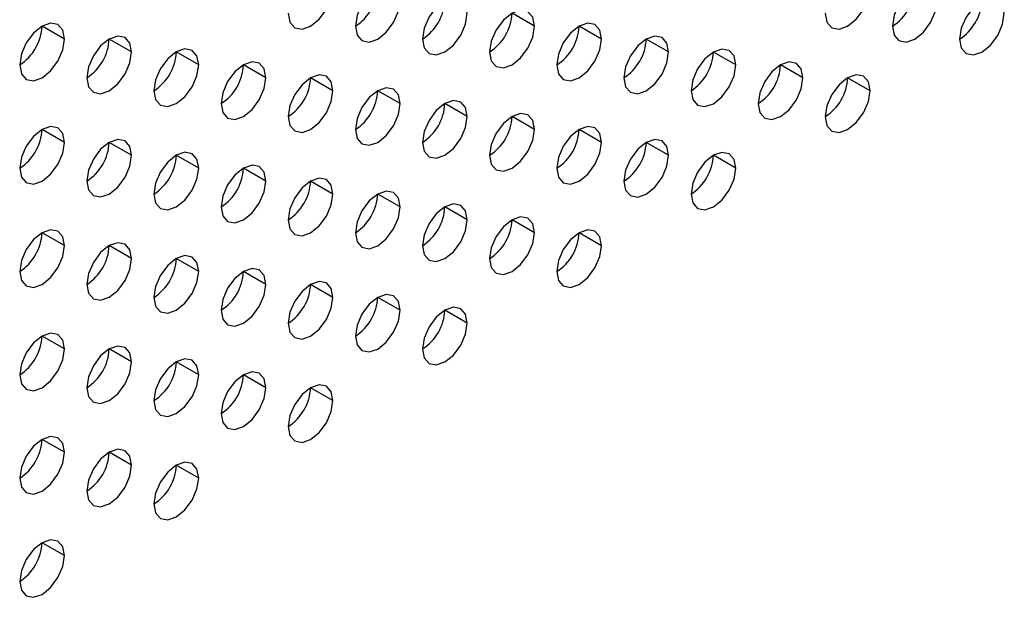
# Model space of a CAD drawing. Header units: millimetres. Extents: x 0 to 1118, y 0 to 864.
# Tile 340 of 438: x 982.29 to 985.4, y 680.23 to 682.05. Entities that reach past the tile are written whole.
import ezdxf

# ---------------------------------------------------------------- set-up
doc = ezdxf.new("R2010")
doc.units = ezdxf.units.MM

msp = doc.modelspace()

# ---------------------------------------------------------------- linework, layer by layer
at = {"color": 7, "linetype": 'Continuous', "lineweight": 25}
for p, q in [((983.9168, 682.0333), (983.8461, 682.0741)), ((982.4319, 681.9926), (982.3611, 682.0334)), ((984.1289, 681.9924), (984.0582, 682.0332)), ((982.644, 681.9517), (982.5733, 681.9925)), ((984.341, 681.9516), (984.2703, 681.9924)), ((982.8561, 681.9109), (982.7854, 681.9517)), ((984.5532, 681.9107), (984.4825, 681.9515)), ((983.0683, 681.87), (982.9975, 681.9108)), ((984.7653, 681.8699), (984.6946, 681.9107)), ((983.2804, 681.8292), (983.2097, 681.87)), ((984.9774, 681.829), (984.9067, 681.8698)), ((983.4925, 681.7883), (983.4218, 681.8292)), ((983.7047, 681.7475), (983.6339, 681.7883)), ((983.9168, 681.7066), (983.8461, 681.7475)), ((982.4319, 681.6659), (982.3611, 681.7068)), ((984.1289, 681.6658), (984.0582, 681.7066)), ((982.644, 681.6251), (982.5733, 681.6659)), ((984.341, 681.6249), (984.2703, 681.6658)), ((982.8561, 681.5843), (982.7854, 681.6251)), ((984.5532, 681.5841), (984.4825, 681.6249)), ((983.0683, 681.5434), (982.9975, 681.5842)), ((983.2804, 681.5026), (983.2097, 681.5434)), ((983.4925, 681.4617), (983.4218, 681.5025)), ((983.7047, 681.4209), (983.6339, 681.4617)), ((983.9168, 681.38), (983.8461, 681.4208)), ((982.4319, 681.3393), (982.3611, 681.3802)), ((984.1289, 681.3392), (984.0582, 681.38)), ((982.644, 681.2985), (982.5733, 681.3393)), ((982.8561, 681.2576), (982.7854, 681.2985)), ((983.0683, 681.2168), (982.9975, 681.2576)), ((983.2804, 681.1759), (983.2097, 681.2168)), ((983.4925, 681.1351), (983.4218, 681.1759)), ((983.7047, 681.0943), (983.6339, 681.1351)), ((982.4319, 681.0127), (982.3611, 681.0535)), ((982.644, 680.9719), (982.5733, 681.0127)), ((982.8561, 680.931), (982.7854, 680.9718)), ((983.0683, 680.8902), (982.9975, 680.931)), ((983.2804, 680.8493), (983.2097, 680.8901)), ((982.4319, 680.6861), (982.3611, 680.7269)), ((982.644, 680.6453), (982.5733, 680.6861)), ((982.8561, 680.6044), (982.7854, 680.6452)), ((982.4319, 680.3595), (982.3611, 680.4003))]:
    msp.add_line(p, q, dxfattribs=at)
at = {"color": 7, "linetype": 'Continuous', "lineweight": 25, "flags": 128}
for points in [[(983.139, 682.0742), (983.1443, 682.046), (983.1597, 682.0284), (983.1826, 682.0239), (983.2097, 682.0333), (983.2367, 682.0552), (983.2597, 682.0861), (983.275, 682.1214), (983.2804, 682.1558)], [(983.4925, 682.1149), (983.4871, 682.1431), (983.4718, 682.1607), (983.4489, 682.1652), (983.4218, 682.1558), (983.3947, 682.1339), (983.3718, 682.103), (983.3565, 682.0677), (983.3511, 682.0333)], [(984.836, 682.074), (984.8414, 682.0459), (984.8567, 682.0282), (984.8797, 682.0238), (984.9067, 682.0332), (984.9338, 682.055), (984.9567, 682.0859), (984.9721, 682.1213), (984.9774, 682.1556)], [(985.1896, 682.1148), (985.1842, 682.1429), (985.1689, 682.1606), (985.1459, 682.165), (985.1189, 682.1556), (985.0918, 682.1338), (985.0689, 682.1028), (985.0535, 682.0675), (985.0482, 682.0331)], [(983.3511, 682.0333), (983.3565, 682.0052), (983.3718, 681.9875), (983.3947, 681.9831), (983.4218, 681.9925), (983.4489, 682.0143), (983.4718, 682.0453), (983.4871, 682.0806), (983.4925, 682.1149)], [(983.7047, 682.0741), (983.6993, 682.1022), (983.6839, 682.1199), (983.661, 682.1243), (983.6339, 682.1149), (983.6069, 682.0931), (983.5839, 682.0622), (983.5686, 682.0268), (983.5632, 681.9925)], [(985.4017, 682.0739), (985.3963, 682.1021), (985.381, 682.1197), (985.3581, 682.1242), (985.331, 682.1148), (985.3039, 682.0929), (985.281, 682.062), (985.2657, 682.0267), (985.2603, 681.9923)], [(985.0482, 682.0331), (985.0535, 682.005), (985.0689, 681.9874), (985.0918, 681.9829), (985.1189, 681.9923), (985.1459, 682.0142), (985.1689, 682.0451), (985.1842, 682.0804), (985.1896, 682.1148)], [(983.5632, 681.9925), (983.5686, 681.9643), (983.5839, 681.9467), (983.6069, 681.9422), (983.6339, 681.9516), (983.661, 681.9735), (983.6839, 682.0044), (983.6993, 682.0397), (983.7047, 682.0741)], [(983.9168, 682.0333), (983.9114, 682.0614), (983.8961, 682.079), (983.8731, 682.0835), (983.8461, 682.0741), (983.819, 682.0523), (983.7961, 682.0213), (983.7807, 681.986), (983.7754, 681.9516)], [(985.2603, 681.9923), (985.2657, 681.9642), (985.281, 681.9465), (985.3039, 681.9421), (985.331, 681.9515), (985.3581, 681.9733), (985.381, 682.0042), (985.3963, 682.0396), (985.4017, 682.0739)], [(982.4319, 681.9926), (982.4265, 682.0207), (982.4111, 682.0383), (982.3882, 682.0428), (982.3611, 682.0334), (982.3341, 682.0116), (982.3111, 681.9806), (982.2958, 681.9453), (982.2904, 681.9109)], [(983.7754, 681.9516), (983.7807, 681.9235), (983.7961, 681.9058), (983.819, 681.9014), (983.8461, 681.9108), (983.8731, 681.9326), (983.8961, 681.9636), (983.9114, 681.9989), (983.9168, 682.0333)], [(984.1289, 681.9924), (984.1235, 682.0205), (984.1082, 682.0382), (984.0853, 682.0426), (984.0582, 682.0332), (984.0311, 682.0114), (984.0082, 681.9805), (983.9929, 681.9451), (983.9875, 681.9108)], [(982.2904, 681.9109), (982.2958, 681.8828), (982.3111, 681.8651), (982.3341, 681.8607), (982.3611, 681.8701), (982.3882, 681.8919), (982.4111, 681.9229), (982.4265, 681.9582), (982.4319, 681.9926)], [(982.644, 681.9517), (982.6386, 681.9799), (982.6233, 681.9975), (982.6003, 682.002), (982.5733, 681.9926), (982.5462, 681.9707), (982.5233, 681.9398), (982.508, 681.9044), (982.5026, 681.8701)], [(983.9875, 681.9108), (983.9929, 681.8826), (984.0082, 681.865), (984.0311, 681.8605), (984.0582, 681.8699), (984.0853, 681.8918), (984.1082, 681.9227), (984.1235, 681.9581), (984.1289, 681.9924)], [(984.341, 681.9516), (984.3357, 681.9797), (984.3203, 681.9973), (984.2974, 682.0018), (984.2703, 681.9924), (984.2433, 681.9706), (984.2203, 681.9396), (984.205, 681.9043), (984.1996, 681.8699)], [(982.8561, 681.9109), (982.8507, 681.939), (982.8354, 681.9567), (982.8125, 681.9611), (982.7854, 681.9517), (982.7584, 681.9299), (982.7354, 681.8989), (982.7201, 681.8636), (982.7147, 681.8292)], [(984.5532, 681.9107), (984.5478, 681.9389), (984.5325, 681.9565), (984.5095, 681.961), (984.4825, 681.9515), (984.4554, 681.9297), (984.4325, 681.8988), (984.4171, 681.8634), (984.4118, 681.8291)], [(982.5026, 681.8701), (982.508, 681.8419), (982.5233, 681.8243), (982.5462, 681.8198), (982.5733, 681.8292), (982.6003, 681.8511), (982.6233, 681.882), (982.6386, 681.9174), (982.644, 681.9517)], [(984.1996, 681.8699), (984.205, 681.8418), (984.2203, 681.8241), (984.2433, 681.8197), (984.2703, 681.8291), (984.2974, 681.8509), (984.3203, 681.8819), (984.3357, 681.9172), (984.341, 681.9516)], [(982.7147, 681.8292), (982.7201, 681.8011), (982.7354, 681.7834), (982.7584, 681.779), (982.7854, 681.7884), (982.8125, 681.8102), (982.8354, 681.8412), (982.8507, 681.8765), (982.8561, 681.9109)], [(983.0683, 681.87), (983.0629, 681.8982), (983.0475, 681.9158), (983.0246, 681.9203), (982.9975, 681.9109), (982.9705, 681.889), (982.9475, 681.8581), (982.9322, 681.8227), (982.9268, 681.7884)], [(984.4118, 681.8291), (984.4171, 681.8009), (984.4325, 681.7833), (984.4554, 681.7788), (984.4825, 681.7882), (984.5095, 681.8101), (984.5325, 681.841), (984.5478, 681.8764), (984.5532, 681.9107)], [(984.7653, 681.8699), (984.7599, 681.898), (984.7446, 681.9156), (984.7217, 681.9201), (984.6946, 681.9107), (984.6675, 681.8889), (984.6446, 681.8579), (984.6293, 681.8226), (984.6239, 681.7882)], [(982.9268, 681.7884), (982.9322, 681.7602), (982.9475, 681.7426), (982.9705, 681.7381), (982.9975, 681.7476), (983.0246, 681.7694), (983.0475, 681.8003), (983.0629, 681.8357), (983.0683, 681.87)], [(983.2804, 681.8292), (983.275, 681.8573), (983.2597, 681.875), (983.2367, 681.8794), (983.2097, 681.87), (983.1826, 681.8482), (983.1597, 681.8172), (983.1443, 681.7819), (983.139, 681.7475)], [(984.6239, 681.7882), (984.6293, 681.7601), (984.6446, 681.7424), (984.6675, 681.738), (984.6946, 681.7474), (984.7217, 681.7692), (984.7446, 681.8002), (984.7599, 681.8355), (984.7653, 681.8699)], [(984.9774, 681.829), (984.9721, 681.8572), (984.9567, 681.8748), (984.9338, 681.8793), (984.9067, 681.8699), (984.8797, 681.848), (984.8567, 681.8171), (984.8414, 681.7817), (984.836, 681.7474)], [(983.4925, 681.7883), (983.4871, 681.8165), (983.4718, 681.8341), (983.4489, 681.8386), (983.4218, 681.8292), (983.3947, 681.8073), (983.3718, 681.7764), (983.3565, 681.741), (983.3511, 681.7067)], [(983.139, 681.7475), (983.1443, 681.7194), (983.1597, 681.7018), (983.1826, 681.6973), (983.2097, 681.7067), (983.2367, 681.7285), (983.2597, 681.7595), (983.275, 681.7948), (983.2804, 681.8292)], [(984.836, 681.7474), (984.8414, 681.7192), (984.8567, 681.7016), (984.8797, 681.6971), (984.9067, 681.7065), (984.9338, 681.7284), (984.9567, 681.7593), (984.9721, 681.7947), (984.9774, 681.829)], [(983.3511, 681.7067), (983.3565, 681.6785), (983.3718, 681.6609), (983.3947, 681.6565), (983.4218, 681.6659), (983.4489, 681.6877), (983.4718, 681.7186), (983.4871, 681.754), (983.4925, 681.7883)], [(983.7047, 681.7475), (983.6993, 681.7756), (983.6839, 681.7933), (983.661, 681.7977), (983.6339, 681.7883), (983.6069, 681.7665), (983.5839, 681.7355), (983.5686, 681.7002), (983.5632, 681.6658)], [(983.5632, 681.6658), (983.5686, 681.6377), (983.5839, 681.6201), (983.6069, 681.6156), (983.6339, 681.625), (983.661, 681.6468), (983.6839, 681.6778), (983.6993, 681.7131), (983.7047, 681.7475)], [(983.9168, 681.7066), (983.9114, 681.7348), (983.8961, 681.7524), (983.8731, 681.7569), (983.8461, 681.7475), (983.819, 681.7256), (983.7961, 681.6947), (983.7807, 681.6594), (983.7754, 681.625)], [(982.4319, 681.6659), (982.4265, 681.6941), (982.4111, 681.7117), (982.3882, 681.7162), (982.3611, 681.7068), (982.3341, 681.6849), (982.3111, 681.654), (982.2958, 681.6187), (982.2904, 681.5843)], [(984.1289, 681.6658), (984.1235, 681.6939), (984.1082, 681.7116), (984.0853, 681.716), (984.0582, 681.7066), (984.0311, 681.6848), (984.0082, 681.6538), (983.9929, 681.6185), (983.9875, 681.5841)], [(983.7754, 681.625), (983.7807, 681.5969), (983.7961, 681.5792), (983.819, 681.5748), (983.8461, 681.5842), (983.8731, 681.606), (983.8961, 681.6369), (983.9114, 681.6723), (983.9168, 681.7066)], [(982.2904, 681.5843), (982.2958, 681.5562), (982.3111, 681.5385), (982.3341, 681.5341), (982.3611, 681.5435), (982.3882, 681.5653), (982.4111, 681.5963), (982.4265, 681.6316), (982.4319, 681.6659)], [(982.644, 681.6251), (982.6386, 681.6532), (982.6233, 681.6709), (982.6003, 681.6753), (982.5733, 681.6659), (982.5462, 681.6441), (982.5233, 681.6132), (982.508, 681.5778), (982.5026, 681.5435)], [(983.9875, 681.5841), (983.9929, 681.556), (984.0082, 681.5384), (984.0311, 681.5339), (984.0582, 681.5433), (984.0853, 681.5652), (984.1082, 681.5961), (984.1235, 681.6314), (984.1289, 681.6658)], [(984.341, 681.6249), (984.3357, 681.6531), (984.3203, 681.6707), (984.2974, 681.6752), (984.2703, 681.6658), (984.2433, 681.6439), (984.2203, 681.613), (984.205, 681.5777), (984.1996, 681.5433)], [(982.5026, 681.5435), (982.508, 681.5153), (982.5233, 681.4977), (982.5462, 681.4932), (982.5733, 681.5026), (982.6003, 681.5245), (982.6233, 681.5554), (982.6386, 681.5907), (982.644, 681.6251)], [(982.8561, 681.5843), (982.8507, 681.6124), (982.8354, 681.63), (982.8125, 681.6345), (982.7854, 681.6251), (982.7584, 681.6033), (982.7354, 681.5723), (982.7201, 681.537), (982.7147, 681.5026)], [(984.1996, 681.5433), (984.205, 681.5152), (984.2203, 681.4975), (984.2433, 681.4931), (984.2703, 681.5025), (984.2974, 681.5243), (984.3203, 681.5552), (984.3357, 681.5906), (984.341, 681.6249)], [(984.5532, 681.5841), (984.5478, 681.6122), (984.5325, 681.6299), (984.5095, 681.6343), (984.4825, 681.6249), (984.4554, 681.6031), (984.4325, 681.5721), (984.4171, 681.5368), (984.4118, 681.5025)], [(983.0683, 681.5434), (983.0629, 681.5715), (983.0475, 681.5892), (983.0246, 681.5936), (982.9975, 681.5842), (982.9705, 681.5624), (982.9475, 681.5315), (982.9322, 681.4961), (982.9268, 681.4618)], [(982.7147, 681.5026), (982.7201, 681.4745), (982.7354, 681.4568), (982.7584, 681.4524), (982.7854, 681.4618), (982.8125, 681.4836), (982.8354, 681.5146), (982.8507, 681.5499), (982.8561, 681.5843)], [(984.4118, 681.5025), (984.4171, 681.4743), (984.4325, 681.4567), (984.4554, 681.4522), (984.4825, 681.4616), (984.5095, 681.4835), (984.5325, 681.5144), (984.5478, 681.5497), (984.5532, 681.5841)], [(982.9268, 681.4618), (982.9322, 681.4336), (982.9475, 681.416), (982.9705, 681.4115), (982.9975, 681.4209), (983.0246, 681.4428), (983.0475, 681.4737), (983.0629, 681.5091), (983.0683, 681.5434)], [(983.2804, 681.5026), (983.275, 681.5307), (983.2597, 681.5483), (983.2367, 681.5528), (983.2097, 681.5434), (983.1826, 681.5216), (983.1597, 681.4906), (983.1443, 681.4553), (983.139, 681.4209)], [(983.139, 681.4209), (983.1443, 681.3928), (983.1597, 681.3751), (983.1826, 681.3707), (983.2097, 681.3801), (983.2367, 681.4019), (983.2597, 681.4329), (983.275, 681.4682), (983.2804, 681.5026)], [(983.4925, 681.4617), (983.4871, 681.4899), (983.4718, 681.5075), (983.4489, 681.512), (983.4218, 681.5025), (983.3947, 681.4807), (983.3718, 681.4498), (983.3565, 681.4144), (983.3511, 681.3801)], [(983.3511, 681.3801), (983.3565, 681.3519), (983.3718, 681.3343), (983.3947, 681.3298), (983.4218, 681.3392), (983.4489, 681.3611), (983.4718, 681.392), (983.4871, 681.4274), (983.4925, 681.4617)], [(983.7047, 681.4209), (983.6993, 681.449), (983.6839, 681.4666), (983.661, 681.4711), (983.6339, 681.4617), (983.6069, 681.4399), (983.5839, 681.4089), (983.5686, 681.3736), (983.5632, 681.3392)], [(983.5632, 681.3392), (983.5686, 681.3111), (983.5839, 681.2934), (983.6069, 681.289), (983.6339, 681.2984), (983.661, 681.3202), (983.6839, 681.3512), (983.6993, 681.3865), (983.7047, 681.4209)], [(983.9168, 681.38), (983.9114, 681.4082), (983.8961, 681.4258), (983.8731, 681.4303), (983.8461, 681.4209), (983.819, 681.399), (983.7961, 681.3681), (983.7807, 681.3327), (983.7754, 681.2984)], [(982.4319, 681.3393), (982.4265, 681.3675), (982.4111, 681.3851), (982.3882, 681.3896), (982.3611, 681.3802), (982.3341, 681.3583), (982.3111, 681.3274), (982.2958, 681.292), (982.2904, 681.2577)], [(983.7754, 681.2984), (983.7807, 681.2702), (983.7961, 681.2526), (983.819, 681.2481), (983.8461, 681.2575), (983.8731, 681.2794), (983.8961, 681.3103), (983.9114, 681.3457), (983.9168, 681.38)], [(984.1289, 681.3392), (984.1235, 681.3673), (984.1082, 681.385), (984.0853, 681.3894), (984.0582, 681.38), (984.0311, 681.3582), (984.0082, 681.3272), (983.9929, 681.2919), (983.9875, 681.2575)], [(982.2904, 681.2577), (982.2958, 681.2296), (982.3111, 681.2119), (982.3341, 681.2075), (982.3611, 681.2169), (982.3882, 681.2387), (982.4111, 681.2696), (982.4265, 681.305), (982.4319, 681.3393)], [(982.644, 681.2985), (982.6386, 681.3266), (982.6233, 681.3443), (982.6003, 681.3487), (982.5733, 681.3393), (982.5462, 681.3175), (982.5233, 681.2865), (982.508, 681.2512), (982.5026, 681.2168)], [(983.9875, 681.2575), (983.9929, 681.2294), (984.0082, 681.2118), (984.0311, 681.2073), (984.0582, 681.2167), (984.0853, 681.2385), (984.1082, 681.2695), (984.1235, 681.3048), (984.1289, 681.3392)], [(982.8561, 681.2576), (982.8507, 681.2858), (982.8354, 681.3034), (982.8125, 681.3079), (982.7854, 681.2985), (982.7584, 681.2766), (982.7354, 681.2457), (982.7201, 681.2104), (982.7147, 681.176)], [(982.5026, 681.2168), (982.508, 681.1887), (982.5233, 681.1711), (982.5462, 681.1666), (982.5733, 681.176), (982.6003, 681.1978), (982.6233, 681.2288), (982.6386, 681.2641), (982.644, 681.2985)], [(982.7147, 681.176), (982.7201, 681.1479), (982.7354, 681.1302), (982.7584, 681.1258), (982.7854, 681.1352), (982.8125, 681.157), (982.8354, 681.1879), (982.8507, 681.2233), (982.8561, 681.2576)], [(983.0683, 681.2168), (983.0629, 681.2449), (983.0475, 681.2626), (983.0246, 681.267), (982.9975, 681.2576), (982.9705, 681.2358), (982.9475, 681.2048), (982.9322, 681.1695), (982.9268, 681.1352)], [(982.9268, 681.1352), (982.9322, 681.107), (982.9475, 681.0894), (982.9705, 681.0849), (982.9975, 681.0943), (983.0246, 681.1162), (983.0475, 681.1471), (983.0629, 681.1824), (983.0683, 681.2168)], [(983.2804, 681.1759), (983.275, 681.2041), (983.2597, 681.2217), (983.2367, 681.2262), (983.2097, 681.2168), (983.1826, 681.1949), (983.1597, 681.164), (983.1443, 681.1287), (983.139, 681.0943)], [(983.4925, 681.1351), (983.4871, 681.1632), (983.4718, 681.1809), (983.4489, 681.1853), (983.4218, 681.1759), (983.3947, 681.1541), (983.3718, 681.1232), (983.3565, 681.0878), (983.3511, 681.0535)], [(983.139, 681.0943), (983.1443, 681.0662), (983.1597, 681.0485), (983.1826, 681.0441), (983.2097, 681.0535), (983.2367, 681.0753), (983.2597, 681.1063), (983.275, 681.1416), (983.2804, 681.1759)], [(983.3511, 681.0535), (983.3565, 681.0253), (983.3718, 681.0077), (983.3947, 681.0032), (983.4218, 681.0126), (983.4489, 681.0345), (983.4718, 681.0654), (983.4871, 681.1007), (983.4925, 681.1351)], [(983.7047, 681.0943), (983.6993, 681.1224), (983.6839, 681.14), (983.661, 681.1445), (983.6339, 681.1351), (983.6069, 681.1132), (983.5839, 681.0823), (983.5686, 681.047), (983.5632, 681.0126)], [(983.5632, 681.0126), (983.5686, 680.9845), (983.5839, 680.9668), (983.6069, 680.9624), (983.6339, 680.9718), (983.661, 680.9936), (983.6839, 681.0246), (983.6993, 681.0599), (983.7047, 681.0943)], [(982.4319, 681.0127), (982.4265, 681.0409), (982.4111, 681.0585), (982.3882, 681.063), (982.3611, 681.0536), (982.3341, 681.0317), (982.3111, 681.0008), (982.2958, 680.9654), (982.2904, 680.9311)], [(982.2904, 680.9311), (982.2958, 680.9029), (982.3111, 680.8853), (982.3341, 680.8808), (982.3611, 680.8902), (982.3882, 680.9121), (982.4111, 680.943), (982.4265, 680.9784), (982.4319, 681.0127)], [(982.644, 680.9719), (982.6386, 681), (982.6233, 681.0177), (982.6003, 681.0221), (982.5733, 681.0127), (982.5462, 680.9909), (982.5233, 680.9599), (982.508, 680.9246), (982.5026, 680.8902)], [(982.5026, 680.8902), (982.508, 680.8621), (982.5233, 680.8444), (982.5462, 680.84), (982.5733, 680.8494), (982.6003, 680.8712), (982.6233, 680.9022), (982.6386, 680.9375), (982.644, 680.9719)], [(982.8561, 680.931), (982.8507, 680.9592), (982.8354, 680.9768), (982.8125, 680.9813), (982.7854, 680.9719), (982.7584, 680.95), (982.7354, 680.9191), (982.7201, 680.8837), (982.7147, 680.8494)], [(983.0683, 680.8902), (983.0629, 680.9183), (983.0475, 680.936), (983.0246, 680.9404), (982.9975, 680.931), (982.9705, 680.9092), (982.9475, 680.8782), (982.9322, 680.8429), (982.9268, 680.8085)], [(982.7147, 680.8494), (982.7201, 680.8212), (982.7354, 680.8036), (982.7584, 680.7991), (982.7854, 680.8085), (982.8125, 680.8304), (982.8354, 680.8613), (982.8507, 680.8967), (982.8561, 680.931)], [(982.9268, 680.8085), (982.9322, 680.7804), (982.9475, 680.7628), (982.9705, 680.7583), (982.9975, 680.7677), (983.0246, 680.7895), (983.0475, 680.8205), (983.0629, 680.8558), (983.0683, 680.8902)], [(983.2804, 680.8493), (983.275, 680.8775), (983.2597, 680.8951), (983.2367, 680.8996), (983.2097, 680.8902), (983.1826, 680.8683), (983.1597, 680.8374), (983.1443, 680.802), (983.139, 680.7677)], [(983.139, 680.7677), (983.1443, 680.7395), (983.1597, 680.7219), (983.1826, 680.7174), (983.2097, 680.7269), (983.2367, 680.7487), (983.2597, 680.7796), (983.275, 680.815), (983.2804, 680.8493)], [(982.4319, 680.6861), (982.4265, 680.7142), (982.4111, 680.7319), (982.3882, 680.7363), (982.3611, 680.7269), (982.3341, 680.7051), (982.3111, 680.6742), (982.2958, 680.6388), (982.2904, 680.6045)], [(982.2904, 680.6045), (982.2958, 680.5763), (982.3111, 680.5587), (982.3341, 680.5542), (982.3611, 680.5636), (982.3882, 680.5855), (982.4111, 680.6164), (982.4265, 680.6517), (982.4319, 680.6861)], [(982.644, 680.6453), (982.6386, 680.6734), (982.6233, 680.691), (982.6003, 680.6955), (982.5733, 680.6861), (982.5462, 680.6643), (982.5233, 680.6333), (982.508, 680.598), (982.5026, 680.5636)], [(982.8561, 680.6044), (982.8507, 680.6325), (982.8354, 680.6502), (982.8125, 680.6546), (982.7854, 680.6452), (982.7584, 680.6234), (982.7354, 680.5925), (982.7201, 680.5571), (982.7147, 680.5228)], [(982.5026, 680.5636), (982.508, 680.5355), (982.5233, 680.5178), (982.5462, 680.5134), (982.5733, 680.5228), (982.6003, 680.5446), (982.6233, 680.5756), (982.6386, 680.6109), (982.644, 680.6453)], [(982.7147, 680.5228), (982.7201, 680.4946), (982.7354, 680.477), (982.7584, 680.4725), (982.7854, 680.4819), (982.8125, 680.5038), (982.8354, 680.5347), (982.8507, 680.5701), (982.8561, 680.6044)], [(982.4319, 680.3595), (982.4265, 680.3876), (982.4111, 680.4053), (982.3882, 680.4097), (982.3611, 680.4003), (982.3341, 680.3785), (982.3111, 680.3475), (982.2958, 680.3122), (982.2904, 680.2778)], [(982.2904, 680.2778), (982.2958, 680.2497), (982.3111, 680.2321), (982.3341, 680.2276), (982.3611, 680.237), (982.3882, 680.2588), (982.4111, 680.2898), (982.4265, 680.3251), (982.4319, 680.3595)]]:
    msp.add_lwpolyline(points, dxfattribs=at)
at = {"color": 7, "linetype": 'Continuous', "lineweight": 25}
for centre in [(983.2683, 682.1628), (984.9653, 682.1626), (983.4804, 682.1219), (985.1775, 682.1217), (983.6926, 682.0811), (982.2076, 682.0404), (983.9047, 682.0402), (982.4198, 681.9995), (984.1168, 681.9994), (982.6319, 681.9587), (984.3289, 681.9585), (982.844, 681.9178), (984.5411, 681.9177), (983.0562, 681.877), (984.7532, 681.8768), (983.2683, 681.8361), (983.4804, 681.7953), (983.6926, 681.7544), (982.2076, 681.7138), (983.9047, 681.7136), (982.4198, 681.6729), (984.1168, 681.6727), (982.6319, 681.6321), (984.3289, 681.6319), (982.844, 681.5912), (983.0562, 681.5504), (983.2683, 681.5095), (983.4804, 681.4687), (983.6926, 681.4278), (982.2076, 681.3871), (983.9047, 681.387), (982.4198, 681.3463), (982.6319, 681.3054), (982.844, 681.2646), (983.0562, 681.2238), (983.2683, 681.1829), (983.4804, 681.1421), (982.2076, 681.0605), (982.4198, 681.0197), (982.6319, 680.9788), (982.844, 680.938), (983.0562, 680.8971), (982.2076, 680.7339), (982.4198, 680.6931), (982.6319, 680.6522), (982.2076, 680.4073)]:
    msp.add_arc(centre, 0.1537, 302.6055, 357.3945, dxfattribs=at)

doc.saveas('drawing.dxf')
